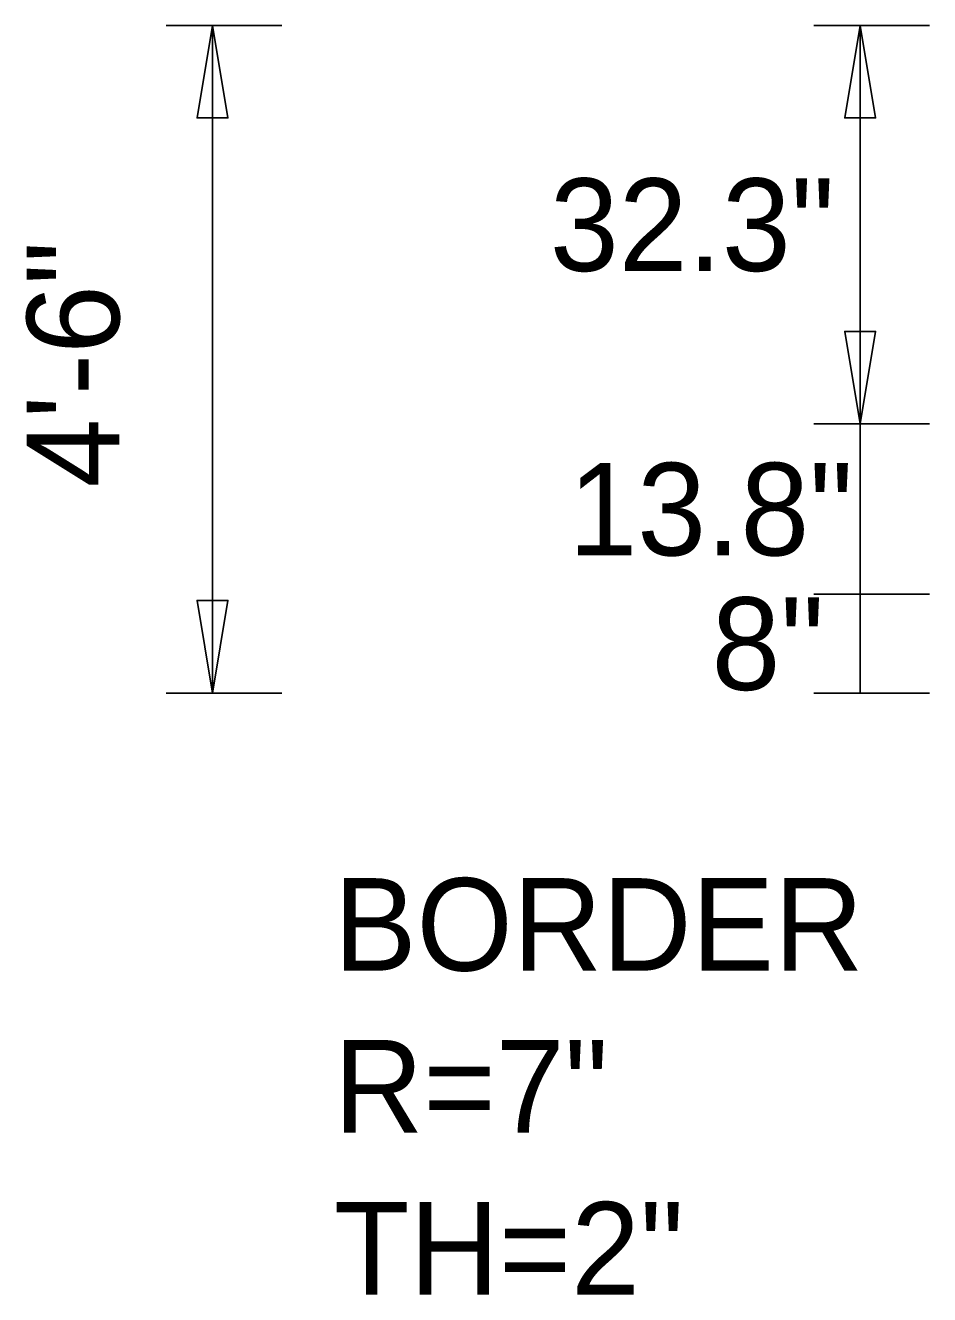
# Model space of a CAD drawing. Extents: x 1806251 to 1809821, y 414895 to 422886.
# Drawn here: x 1809675.906 to 1809676.639, y 415181.622 to 415182.651 of the extents above; entities that cross this region are included whole.
import ezdxf

# ---------------------------------------------------------------- set-up
doc = ezdxf.new("R2010")
doc.units = 0
doc.layers.add('GSDIMS', color=7, linetype='Continuous')

msp = doc.modelspace()

# ---------------------------------------------------------------- linework, layer by layer
at = {"layer": 'GSDIMS'}
for p, q in [((1809676.1138, 415182.651), (1809676.02, 415182.651)), ((1809676.0575, 415182.11), (1809676.0575, 415182.651)), ((1809676.6387, 415182.651), (1809676.545, 415182.651)), ((1809676.5825, 415182.328), (1809676.5825, 415182.651)), ((1809676.6387, 415182.328), (1809676.545, 415182.328)), ((1809676.6387, 415182.328), (1809676.545, 415182.328)), ((1809676.5825, 415182.328), (1809676.5825, 415182.19)), ((1809676.6387, 415182.19), (1809676.545, 415182.19)), ((1809676.6387, 415182.19), (1809676.545, 415182.19)), ((1809676.5825, 415182.11), (1809676.5825, 415182.19)), ((1809676.1138, 415182.11), (1809676.02, 415182.11)), ((1809676.6387, 415182.11), (1809676.545, 415182.11))]:
    msp.add_line(p, q, dxfattribs=at)
for points in [[(1809676.0575, 415182.651), (1809676.07, 415182.576), (1809676.045, 415182.576)], [(1809676.5825, 415182.651), (1809676.595, 415182.576), (1809676.57, 415182.576)], [(1809676.5825, 415182.328), (1809676.595, 415182.403), (1809676.57, 415182.403)], [(1809676.0575, 415182.11), (1809676.07, 415182.185), (1809676.045, 415182.185)]]:
    msp.add_lwpolyline(points, close=True, dxfattribs=at)

# ---------------------------------------------------------------- texts
for s, p in [('32.3"', (1809676.331, 415182.452)), ('13.8"', (1809676.346, 415182.2215)), ('8"', (1809676.462, 415182.1125)), ('BORDER', (1809676.156, 415181.885)), ('R=7"', (1809676.156, 415181.7538)), ('TH=2"', (1809676.156, 415181.6225))]:
    msp.add_text(s, height=0.075, dxfattribs=at).set_placement(p)
msp.add_text('4\'-6"', height=0.075, rotation=90, dxfattribs=at).set_placement((1809675.982, 415182.2765))

doc.saveas('drawing.dxf')
